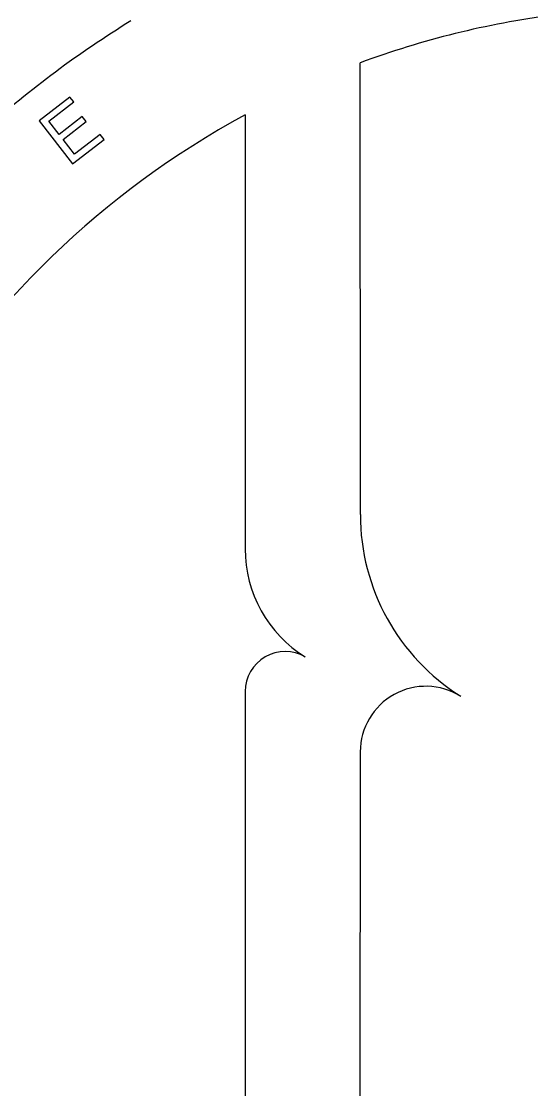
# Model space of a CAD drawing. Extents: x 99862 to 103151, y 100000 to 105076.
# Drawn here: x 100392.42 to 100409.65, y 101757.58 to 101793.69 of the extents above; entities that cross this region are included whole.
import ezdxf

# ---------------------------------------------------------------- set-up
doc = ezdxf.new("R2010")
doc.units = 0
for name, color, linetype in [('Level 10', 7, 'Continuous'), ('Level 11', 7, 'Continuous'), ('Level 12', 7, 'Continuous'), ('Level 19', 7, 'Continuous')]:
    doc.layers.add(name, color=color, linetype=linetype)

msp = doc.modelspace()

# ---------------------------------------------------------------- linework, layer by layer
at = {"layer": 'Level 10'}
msp.add_circle((100379.544, 101764.153), 90, dxfattribs=at)
at = {"layer": 'Level 11'}
for radius in [95.156, 94.688]:
    msp.add_circle((100379.544, 101764.153), radius, dxfattribs=at)
msp.add_arc((100379.544, 101764.153), 88.781, 66.72365, 173.27635, dxfattribs=at)
at = {"layer": 'Level 12'}
msp.add_circle((100379.544, 101764.153), 93.75, dxfattribs=at)
for centre, radius, start, end in [((100379.609, 101764.153), 85.312, 66.12977, 171.30277), ((100414.296, 101764.153), 34.688, 121.5868, 131.763)]:
    msp.add_arc(centre, radius, start, end, dxfattribs=at)
msp.add_open_spline([(100416.029, 101686), (100309.328, 101636.187), (100294.025, 101752.944), (100304.31, 101753.831), (100304.31, 101764.153), (100304.31, 101774.475), (100294.025, 101775.361), (100309.328, 101892.119), (100416.029, 101842.306), (100413.008, 101836.035), (100419.036, 101832.555), (100425.064, 101829.075), (100428.984, 101834.827), (100461.977, 101811.746), (100465.469, 101771.632), (100458.528, 101771.113), (100458.528, 101764.153), (100458.528, 101757.193), (100465.469, 101756.674), (100461.977, 101716.56), (100428.984, 101693.479), (100425.064, 101699.23), (100419.036, 101695.75), (100413.008, 101692.27), (100416.029, 101686)], degree=4, dxfattribs=at)
at = {"layer": 'Level 19'}
for p, q in [((100403.887, 101792.289), (100403.887, 101792.289)), ((100403.889, 101776.999), (100403.887, 101792.289)), ((100394.064, 101791.128), (100393.03, 101790.325)), ((100394.064, 101791.128), (100393.03, 101790.325)), ((100394.064, 101791.128), (100394.064, 101791.128)), ((100394.194, 101790.961), (100394.064, 101791.128)), ((100394.194, 101790.961), (100394.064, 101791.128)), ((100393.356, 101790.309), (100394.194, 101790.961)), ((100393.356, 101790.309), (100394.194, 101790.961)), ((100394.194, 101790.961), (100394.194, 101790.961)), ((100394.486, 101790.47), (100393.704, 101789.862)), ((100394.486, 101790.47), (100393.704, 101789.862)), ((100394.486, 101790.47), (100394.486, 101790.47)), ((100394.616, 101790.303), (100394.486, 101790.47)), ((100394.616, 101790.303), (100394.486, 101790.47)), ((100399.99, 101790.522), (100399.99, 101790.522)), ((100399.99, 101790.522), (100399.991, 101775.842)), ((100393.03, 101790.325), (100393.03, 101790.325)), ((100393.03, 101790.325), (100394.159, 101788.872)), ((100393.03, 101790.325), (100394.159, 101788.872)), ((100393.356, 101790.309), (100393.356, 101790.309)), ((100393.704, 101789.862), (100393.356, 101790.309)), ((100393.704, 101789.862), (100393.356, 101790.309)), ((100393.834, 101789.695), (100394.616, 101790.303)), ((100393.834, 101789.695), (100394.616, 101790.303)), ((100394.616, 101790.303), (100394.616, 101790.303)), ((100393.704, 101789.862), (100393.704, 101789.862)), ((100393.834, 101789.695), (100393.834, 101789.695)), ((100394.225, 101789.192), (100393.834, 101789.695)), ((100394.225, 101789.192), (100393.834, 101789.695)), ((100394.159, 101788.872), (100395.221, 101789.697)), ((100394.159, 101788.872), (100395.221, 101789.697)), ((100395.09, 101789.865), (100394.225, 101789.192)), ((100395.09, 101789.865), (100394.225, 101789.192)), ((100395.09, 101789.865), (100395.09, 101789.865)), ((100395.221, 101789.697), (100395.09, 101789.865)), ((100395.221, 101789.697), (100395.09, 101789.865)), ((100395.221, 101789.697), (100395.221, 101789.697)), ((100394.225, 101789.192), (100394.225, 101789.192)), ((100394.159, 101788.872), (100394.159, 101788.872)), ((100403.889, 101776.999), (100403.889, 101776.999)), ((100399.991, 101775.842), (100399.991, 101775.842)), ((100401.348, 101772.365), (100401.348, 101772.365)), ((100402.027, 101772.182), (100402.027, 101772.182)), ((100399.994, 101771.011), (100399.99, 101737.784)), ((100399.994, 101771.011), (100399.994, 101771.011)), ((100406.104, 101771.191), (100406.104, 101771.191)), ((100407.284, 101770.851), (100407.284, 101770.851)), ((100407.284, 101770.851), (100407.284, 101770.851)), ((100407.284, 101770.851), (100407.284, 101770.851)), ((100403.887, 101736.017), (100403.889, 101768.975)), ((100403.889, 101768.975), (100403.889, 101768.975))]:
    msp.add_line(p, q, dxfattribs=at)
for centre, radius, start, end in [((100414.296, 101764.153), 34.688, 121.5868, 131.763), ((100414.296, 101764.153), 30, 97.484, 110.3021), ((100414.296, 101764.153), 30, 118.4816, 241.5184), ((100411.152, 101776.999), 7.263, 179.9953, 237.8239), ((100404.3, 101775.843), 4.309, 180.0072, 238.1676), ((100401.348, 101771.011), 1.354, 59.8742, 179.9935), ((100406.104, 101768.975), 2.216, 57.8423, 179.9973)]:
    msp.add_arc(centre, radius, start, end, dxfattribs=at)

doc.saveas('drawing.dxf')
